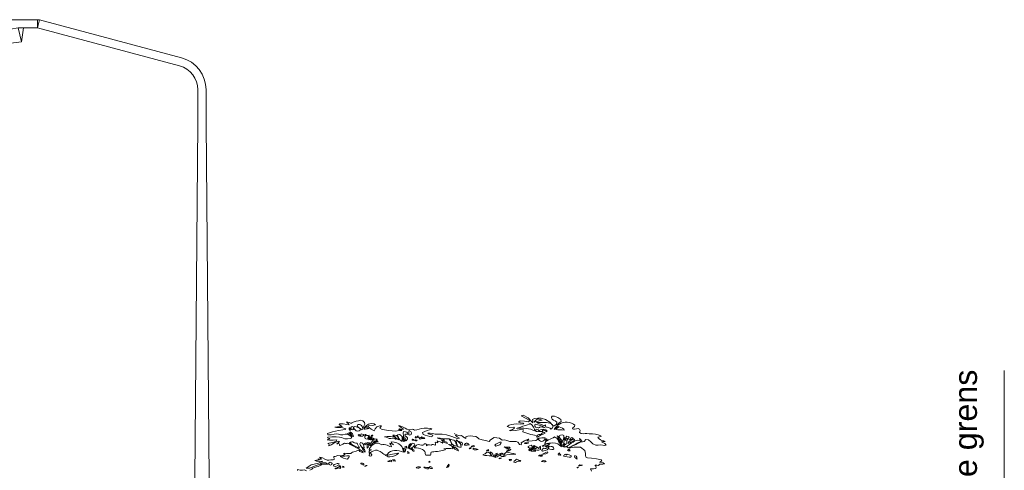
# Model space of a CAD drawing. Header units: metres. Extents: x 92403 to 95147, y 464428 to 465602.
# Tile 329 of 568: x 92433.84 to 92440.24, y 465255.37 to 465258.3. Entities that reach past the tile are written whole.
import ezdxf

# ---------------------------------------------------------------- set-up
doc = ezdxf.new("R2010")
doc.units = ezdxf.units.M
doc.linetypes.add('XX-PROJECTGRENS', pattern=[18, 12, -3, 0, -3])
doc.layers.get('0').update_dxf_attribs({"linetype": 'CONTINUOUS'})
doc.layers.add('X-XX-AL-AANKLEDING-S', color=250, linetype='CONTINUOUS', lineweight=9)
doc.layers.add('X-XX-AL-RMB - profiel', color=7, linetype='CONTINUOUS', lineweight=9)
doc.styles.add('Leiden', font='isocp.shx')

# ---------------------------------------------------------------- blocks, each defined once
blk = doc.blocks.new('Kofferarmatuur 6m')
for p, q in [((0.9851, 6.0674), (0.9991, 6.0153)), ((0.9991, 6.0153), (0.9991, 6.0674)), ((1.1036, 5.9237), (1.0892, 6.0135))]:
    blk.add_line(p, q)
blk.add_lwpolyline([(1.923, 5.9237), (1.96, 6.0489, 0.500932), (1.9462, 6.0674), (1.1036, 6.0674), (0.9851, 6.0674), (0.0609, 5.8197, 0.339454), (-0.0987, 5.6116), (-0.0987, 5.3952), (-0.1436, 0), (0, 0), (-0.0449, 5.3952), (-0.0449, 5.6116, -0.339454), (0.0749, 5.7677), (0.9991, 6.0153), (1.1036, 6.0135), (1.1252, 6.0135), (1.1036, 5.9237, 0.073961), (1.923, 5.9237), (1.923, 6.0098, -0.071902), (1.1252, 6.0137), (1.1252, 6.0137)], format="xyb")
blk = doc.blocks.new('meerstammige boom')
at = {"color": 0, "lineweight": 0, "transparency": 33554559}
for points in [[(-1.959, 7.498), (-1.957, 7.511), (-1.929, 7.501), (-1.905, 7.503), (-1.881, 7.505), (-1.86, 7.492)], [(-1.825, 7.499), (-1.805, 7.517), (-1.791, 7.533), (-1.773, 7.545), (-1.754, 7.554), (-1.736, 7.561), (-1.719, 7.57), (-1.706, 7.582), (-1.702, 7.588), (-1.699, 7.595), (-1.693, 7.6), (-1.669, 7.599), (-1.645, 7.597), (-1.629, 7.599), (-1.641, 7.612), (-1.652, 7.619), (-1.672, 7.619), (-1.69, 7.619), (-1.701, 7.615), (-1.712, 7.6), (-1.768, 7.573), (-1.824, 7.533), (-1.866, 7.536), (-1.81, 7.589), (-1.732, 7.615), (-1.685, 7.647), (-1.719, 7.645), (-1.753, 7.649), (-1.772, 7.659), (-1.753, 7.662), (-1.733, 7.665), (-1.72, 7.669), (-1.727, 7.675), (-1.734, 7.68), (-1.736, 7.684), (-1.721, 7.682), (-1.707, 7.68), (-1.698, 7.682), (-1.707, 7.693), (-1.717, 7.705), (-1.716, 7.713), (-1.687, 7.7), (-1.662, 7.681), (-1.638, 7.665), (-1.617, 7.666), (-1.596, 7.668), (-1.572, 7.67), (-1.559, 7.682), (-1.564, 7.704), (-1.565, 7.725), (-1.549, 7.723), (-1.539, 7.729), (-1.526, 7.74), (-1.494, 7.736), (-1.461, 7.744), (-1.443, 7.759), (-1.451, 7.765), (-1.458, 7.773), (-1.454, 7.779), (-1.428, 7.775), (-1.402, 7.772), (-1.381, 7.772), (-1.372, 7.783), (-1.361, 7.792), (-1.348, 7.798), (-1.324, 7.812), (-1.3, 7.828), (-1.289, 7.823), (-1.281, 7.804), (-1.266, 7.792), (-1.246, 7.781), (-1.252, 7.805), (-1.279, 7.834), (-1.301, 7.853), (-1.326, 7.872), (-1.35, 7.89), (-1.372, 7.907), (-1.387, 7.92), (-1.4, 7.934), (-1.414, 7.943), (-1.428, 7.936), (-1.437, 7.937), (-1.449, 7.943), (-1.467, 7.924), (-1.487, 7.908), (-1.504, 7.905), (-1.504, 7.917), (-1.507, 7.929), (-1.513, 7.935), (-1.521, 7.932), (-1.53, 7.928), (-1.532, 7.93), (-1.517, 7.948), (-1.503, 7.965), (-1.509, 7.974), (-1.554, 7.951), (-1.593, 7.916), (-1.62, 7.896), (-1.618, 7.907), (-1.616, 7.918), (-1.616, 7.926), (-1.623, 7.929), (-1.629, 7.933), (-1.617, 7.939), (-1.577, 7.953), (-1.539, 7.975), (-1.531, 7.992), (-1.572, 7.989), (-1.613, 7.991), (-1.636, 7.996), (-1.624, 8.003), (-1.611, 8.01), (-1.607, 8.017), (-1.621, 8.022), (-1.634, 8.028), (-1.63, 8.036), (-1.585, 8.043), (-1.54, 8.042), (-1.503, 8.036), (-1.483, 8.03), (-1.464, 8.022), (-1.444, 8.011), (-1.416, 8.011), (-1.385, 8.018), (-1.368, 8.029), (-1.38, 8.053), (-1.398, 8.073), (-1.419, 8.088), (-1.442, 8.086), (-1.467, 8.078), (-1.492, 8.077), (-1.515, 8.086), (-1.537, 8.093), (-1.561, 8.087), (-1.594, 8.077), (-1.628, 8.076), (-1.633, 8.097), (-1.578, 8.127), (-1.514, 8.146), (-1.468, 8.157), (-1.439, 8.165), (-1.433, 8.176), (-1.468, 8.188), (-1.502, 8.194), (-1.537, 8.197), (-1.555, 8.201), (-1.524, 8.206), (-1.486, 8.206), (-1.475, 8.212), (-1.491, 8.229), (-1.508, 8.245), (-1.503, 8.257), (-1.462, 8.254), (-1.422, 8.242), (-1.4, 8.24), (-1.41, 8.259), (-1.422, 8.277), (-1.425, 8.287), (-1.412, 8.281), (-1.4, 8.274), (-1.383, 8.266), (-1.371, 8.265), (-1.364, 8.275), (-1.345, 8.288), (-1.322, 8.296), (-1.298, 8.304), (-1.274, 8.313), (-1.251, 8.301), (-1.232, 8.274), (-1.228, 8.249), (-1.237, 8.227), (-1.241, 8.204), (-1.235, 8.192), (-1.222, 8.21), (-1.209, 8.23), (-1.189, 8.248), (-1.158, 8.259), (-1.126, 8.256), (-1.114, 8.24), (-1.149, 8.228), (-1.189, 8.22), (-1.196, 8.209), (-1.16, 8.166), (-1.128, 8.14), (-1.116, 8.174), (-1.098, 8.204), (-1.067, 8.222), (-1.048, 8.221), (-1.057, 8.202), (-1.065, 8.182), (-1.042, 8.165), (-0.969, 8.144), (-0.895, 8.134), (-0.855, 8.146), (-0.857, 8.156), (-0.86, 8.165), (-0.853, 8.171), (-0.832, 8.17), (-0.811, 8.169), (-0.809, 8.176), (-0.834, 8.194), (-0.856, 8.215), (-0.861, 8.229), (-0.828, 8.209), (-0.792, 8.183), (-0.771, 8.169), (-0.754, 8.159), (-0.737, 8.158), (-0.712, 8.167), (-0.699, 8.162), (-0.689, 8.152), (-0.663, 8.156), (-0.639, 8.168), (-0.615, 8.179), (-0.585, 8.185), (-0.549, 8.184), (-0.514, 8.18), (-0.502, 8.166), (-0.552, 8.145), (-0.603, 8.114), (-0.597, 8.083), (-0.572, 8.073), (-0.548, 8.058), (-0.524, 8.047), (-0.509, 8.045), (-0.495, 8.052), (-0.489, 8.069), (-0.512, 8.082), (-0.541, 8.092), (-0.545, 8.103), (-0.52, 8.105), (-0.493, 8.097), (-0.466, 8.088), (-0.429, 8.088), (-0.39, 8.089), (-0.341, 8.078), (-0.283, 8.047), (-0.225, 8.017), (-0.201, 8.021), (-0.225, 8.045), (-0.245, 8.071), (-0.241, 8.083), (-0.213, 8.063), (-0.192, 8.058), (-0.179, 8.063), (-0.161, 8.046), (-0.147, 8.027), (-0.134, 8.019), (-0.133, 8.032), (-0.133, 8.044), (-0.112, 8.055), (-0.084, 8.058), (-0.055, 8.055), (-0.025, 8.048), (-0.007, 8.031), (0.008, 8.012), (0.043, 7.997), (0.082, 7.983), (0.122, 7.97), (0.134, 7.993), (0.175, 8.035), (0.232, 8.023), (0.26, 7.991), (0.287, 7.993), (0.312, 7.983), (0.343, 7.969), (0.378, 7.968), (0.413, 7.967), (0.433, 7.956), (0.439, 7.945), (0.442, 7.934), (0.451, 7.917), (0.466, 7.916), (0.473, 7.929), (0.469, 7.944), (0.503, 7.976), (0.545, 8.006), (0.551, 8.005), (0.54, 7.991), (0.529, 7.978), (0.545, 7.973), (0.587, 7.979), (0.628, 7.985), (0.646, 8.001), (0.64, 8.035), (0.631, 8.064), (0.614, 8.07), (0.593, 8.076), (0.573, 8.083), (0.552, 8.092), (0.53, 8.101), (0.508, 8.112), (0.486, 8.124), (0.485, 8.138), (0.493, 8.156), (0.465, 8.164), (0.408, 8.148), (0.351, 8.139), (0.34, 8.147), (0.372, 8.163), (0.397, 8.187), (0.389, 8.199), (0.344, 8.197), (0.315, 8.21), (0.336, 8.232), (0.362, 8.243), (0.389, 8.252), (0.42, 8.253), (0.461, 8.25), (0.496, 8.257), (0.489, 8.266), (0.461, 8.27), (0.437, 8.283), (0.457, 8.302), (0.503, 8.299), (0.549, 8.286), (0.56, 8.31), (0.516, 8.349), (0.467, 8.384), (0.488, 8.395), (0.545, 8.355), (0.58, 8.294), (0.595, 8.271), (0.593, 8.296), (0.589, 8.327), (0.613, 8.344), (0.649, 8.349), (0.685, 8.346), (0.733, 8.326), (0.779, 8.284), (0.813, 8.23), (0.83, 8.222), (0.85, 8.251), (0.856, 8.283), (0.837, 8.304), (0.819, 8.317), (0.804, 8.331), (0.796, 8.35), (0.798, 8.365), (0.804, 8.381), (0.829, 8.381), (0.867, 8.357), (0.898, 8.325), (0.902, 8.295), (0.881, 8.271), (0.86, 8.245), (0.866, 8.235), (0.885, 8.248), (0.903, 8.265), (0.923, 8.275), (0.945, 8.281), (0.968, 8.282), (0.991, 8.277), (1.014, 8.267), (1.034, 8.252), (1.051, 8.231), (1.048, 8.209), (1.028, 8.19), (1.026, 8.174), (1.034, 8.166), (1.045, 8.166), (1.067, 8.175), (1.086, 8.179), (1.101, 8.168), (1.107, 8.146), (1.103, 8.129), (1.101, 8.114), (1.12, 8.095), (1.139, 8.09), (1.162, 8.1), (1.181, 8.095), (1.207, 8.091), (1.241, 8.094), (1.273, 8.089), (1.304, 8.077), (1.333, 8.06), (1.337, 8.047), (1.319, 8.042), (1.299, 8.038), (1.302, 8.025), (1.315, 8.009), (1.329, 7.994), (1.344, 7.985), (1.364, 7.978), (1.379, 7.969), (1.371, 7.966), (1.354, 7.965), (1.339, 7.96), (1.352, 7.953), (1.376, 7.933), (1.39, 7.906), (1.373, 7.904), (1.332, 7.916), (1.302, 7.908), (1.276, 7.906), (1.246, 7.931), (1.223, 7.964), (1.198, 7.995), (1.17, 7.998), (1.152, 7.97), (1.133, 7.962), (1.113, 7.957), (1.091, 7.939), (1.064, 7.92), (1.019, 7.89), (0.984, 7.86), (1.039, 7.873), (1.112, 7.876), (1.157, 7.822), (1.165, 7.775), (1.167, 7.759), (1.167, 7.742), (1.168, 7.72), (1.173, 7.709), (1.188, 7.704), (1.231, 7.698), (1.284, 7.686), (1.334, 7.667), (1.343, 7.651), (1.331, 7.641), (1.318, 7.632), (1.332, 7.629), (1.356, 7.623), (1.372, 7.604), (1.353, 7.597), (1.322, 7.599), (1.314, 7.586), (1.307, 7.578), (1.289, 7.581), (1.271, 7.585), (1.271, 7.578), (1.278, 7.565), (1.282, 7.551), (1.278, 7.531), (1.252, 7.523), (1.221, 7.523), (1.23, 7.487)]]:
    blk.add_lwpolyline(points, dxfattribs=at)
for points, knots in [([(0.648, 8.336), (0.634, 8.318), (0.616, 8.307), (0.608, 8.284), (0.635, 8.299), (0.666, 8.303), (0.695, 8.316), (0.683, 8.316), (0.662, 8.332), (0.648, 8.336)], [0, 0, 0, 0, 1, 1, 1, 2, 2, 2, 3, 3, 3, 3]), ([(-1.305, 8.243), (-1.329, 8.214), (-1.281, 8.183), (-1.258, 8.157), (-1.245, 8.163), (-1.253, 8.197), (-1.257, 8.21), (-1.266, 8.239), (-1.276, 8.243), (-1.305, 8.243)], [0, 0, 0, 0, 1, 1, 1, 2, 2, 2, 3, 3, 3, 3]), ([(0.567, 8.258), (0.552, 8.246), (0.417, 8.182), (0.417, 8.18), (0.488, 8.188), (0.558, 8.184), (0.617, 8.139), (0.617, 8.178), (0.593, 8.229), (0.567, 8.258)], [0, 0, 0, 0, 1, 1, 1, 2, 2, 2, 3, 3, 3, 3]), ([(0.62, 8.252), (0.611, 8.222), (0.608, 8.202), (0.643, 8.196), (0.658, 8.185), (0.667, 8.187), (0.671, 8.201), (0.683, 8.214), (0.713, 8.195), (0.727, 8.191), (0.701, 8.224), (0.656, 8.237), (0.62, 8.252)], [0, 0, 0, 0, 1, 1, 1, 2, 2, 2, 3, 3, 3, 4, 4, 4, 4]), ([(0.634, 8.275), (0.662, 8.254), (0.694, 8.239), (0.724, 8.22), (0.724, 8.228), (0.726, 8.233), (0.732, 8.238), (0.723, 8.175), (0.773, 8.219), (0.79, 8.168), (0.825, 8.197), (0.822, 8.244), (0.778, 8.264), (0.735, 8.285), (0.68, 8.277), (0.634, 8.275)], [0, 0, 0, 0, 1, 1, 1, 2, 2, 2, 3, 3, 3, 4, 4, 4, 5, 5, 5, 5]), ([(-1.386, 8.188), (-1.391, 8.188), (-1.395, 8.188), (-1.4, 8.188), (-1.4, 8.18), (-1.398, 8.148), (-1.386, 8.148), (-1.386, 8.161), (-1.386, 8.175), (-1.386, 8.188)], [0, 0, 0, 0, 1, 1, 1, 2, 2, 2, 3, 3, 3, 3]), ([(-1.389, 8.125), (-1.391, 8.109), (-1.371, 8.047), (-1.351, 8.047), (-1.351, 8.07), (-1.366, 8.113), (-1.389, 8.125)], [0, 0, 0, 0, 1, 1, 1, 2, 2, 2, 2]), ([(-1.366, 8.209), (-1.386, 8.203), (-1.377, 8.181), (-1.377, 8.162), (-1.355, 8.155), (-1.347, 8.162), (-1.354, 8.184), (-1.347, 8.201), (-1.351, 8.209), (-1.366, 8.209)], [0, 0, 0, 0, 1, 1, 1, 2, 2, 2, 3, 3, 3, 3]), ([(-1.337, 8.209), (-1.355, 8.204), (-1.348, 8.194), (-1.348, 8.177), (-1.327, 8.151), (-1.319, 8.119), (-1.289, 8.142), (-1.253, 8.17), (-1.303, 8.204), (-1.337, 8.209)], [0, 0, 0, 0, 1, 1, 1, 2, 2, 2, 3, 3, 3, 3]), ([(-1.215, 8.209), (-1.223, 8.195), (-1.23, 8.182), (-1.238, 8.168), (-1.221, 8.171), (-1.203, 8.174), (-1.186, 8.177), (-1.197, 8.187), (-1.206, 8.197), (-1.215, 8.209)], [0, 0, 0, 0, 1, 1, 1, 2, 2, 2, 3, 3, 3, 3]), ([(-0.848, 8.159), (-0.849, 8.156), (-0.85, 8.152), (-0.85, 8.148), (-0.843, 8.148), (-0.835, 8.147), (-0.827, 8.145), (-0.83, 8.154), (-0.837, 8.159), (-0.848, 8.159)], [0, 0, 0, 0, 1, 1, 1, 2, 2, 2, 3, 3, 3, 3]), ([(-0.807, 8.13), (-0.816, 8.108), (-0.813, 8), (-0.787, 8.02), (-0.792, 8.005), (-0.792, 7.993), (-0.781, 7.98), (-0.77, 8.002), (-0.748, 8.022), (-0.777, 8.043), (-0.805, 8.063), (-0.797, 8.096), (-0.761, 8.087), (-0.761, 8.122), (-0.777, 8.124), (-0.807, 8.13)], [0, 0, 0, 0, 1, 1, 1, 2, 2, 2, 3, 3, 3, 4, 4, 4, 5, 5, 5, 5]), ([(-0.746, 8.142), (-0.751, 8.132), (-0.759, 8.067), (-0.741, 8.07), (-0.714, 8.075), (-0.715, 8.142), (-0.746, 8.142)], [0, 0, 0, 0, 1, 1, 1, 2, 2, 2, 2]), ([(0.628, 8.13), (0.644, 8.131), (0.667, 8.141), (0.654, 8.159), (0.615, 8.179), (0.625, 8.164), (0.628, 8.13)], [0, 0, 0, 0, 1, 1, 1, 2, 2, 2, 2]), ([(0.706, 8.122), (0.695, 8.111), (0.693, 8.093), (0.68, 8.084), (0.644, 8.079), (0.638, 8.082), (0.648, 8.044), (0.673, 8.069), (0.696, 8.084), (0.727, 8.102), (0.72, 8.108), (0.713, 8.115), (0.706, 8.122)], [0, 0, 0, 0, 1, 1, 1, 2, 2, 2, 3, 3, 3, 4, 4, 4, 4]), ([(0.701, 8.128), (0.7, 8.136), (0.699, 8.145), (0.698, 8.154), (0.725, 8.156), (0.728, 8.138), (0.747, 8.125), (0.75, 8.186), (0.672, 8.174), (0.654, 8.13), (0.67, 8.129), (0.685, 8.129), (0.701, 8.128)], [0, 0, 0, 0, 1, 1, 1, 2, 2, 2, 3, 3, 3, 4, 4, 4, 4]), ([(0.857, 8.22), (0.846, 8.202), (0.836, 8.184), (0.825, 8.165), (0.841, 8.182), (0.858, 8.198), (0.874, 8.214), (0.868, 8.216), (0.863, 8.218), (0.857, 8.22)], [0, 0, 0, 0, 1, 1, 1, 2, 2, 2, 3, 3, 3, 3]), ([(0.88, 8.206), (0.872, 8.197), (0.842, 8.173), (0.842, 8.162), (0.873, 8.159), (0.904, 8.157), (0.935, 8.154), (0.943, 8.177), (0.896, 8.195), (0.88, 8.206)], [0, 0, 0, 0, 1, 1, 1, 2, 2, 2, 3, 3, 3, 3]), ([(-1.397, 8.107), (-1.404, 8.104), (-1.411, 8.1), (-1.418, 8.096), (-1.401, 8.077), (-1.386, 8.06), (-1.366, 8.047), (-1.376, 8.067), (-1.387, 8.087), (-1.397, 8.107)], [0, 0, 0, 0, 1, 1, 1, 2, 2, 2, 3, 3, 3, 3]), ([(-1.267, 8.09), (-1.27, 8.082), (-1.273, 8.075), (-1.276, 8.067), (-1.31, 8.102), (-1.307, 8.054), (-1.281, 8.053), (-1.241, 8.05), (-1.219, 8.079), (-1.267, 8.09)], [0, 0, 0, 0, 1, 1, 1, 2, 2, 2, 3, 3, 3, 3]), ([(-1.183, 8.07), (-1.203, 8.067), (-1.212, 8.062), (-1.23, 8.052), (-1.23, 8.016), (-1.231, 8.015), (-1.198, 8.003), (-1.198, 8.027), (-1.186, 8.046), (-1.183, 8.07)], [0, 0, 0, 0, 1, 1, 1, 2, 2, 2, 3, 3, 3, 3]), ([(-1.227, 8.081), (-1.228, 8.075), (-1.229, 8.068), (-1.23, 8.061), (-1.22, 8.061), (-1.214, 8.074), (-1.212, 8.081), (-1.217, 8.081), (-1.222, 8.081), (-1.227, 8.081)], [0, 0, 0, 0, 1, 1, 1, 2, 2, 2, 3, 3, 3, 3]), ([(-1.172, 8.047), (-1.183, 8.033), (-1.197, 8.015), (-1.183, 7.997), (-1.182, 8.002), (-1.165, 8.047), (-1.172, 8.047)], [0, 0, 0, 0, 1, 1, 1, 2, 2, 2, 2]), ([(-1.163, 8.038), (-1.185, 7.995), (-1.165, 7.964), (-1.16, 8.029), (-1.159, 8.018), (-1.158, 8.006), (-1.157, 7.994), (-1.157, 8.005), (-1.142, 8.038), (-1.163, 8.038)], [0, 0, 0, 0, 1, 1, 1, 2, 2, 2, 3, 3, 3, 3]), ([(-1.16, 8.067), (-1.16, 8.04), (-1.143, 8.049), (-1.143, 8.07), (-1.149, 8.069), (-1.154, 8.068), (-1.16, 8.067)], [0, 0, 0, 0, 1, 1, 1, 2, 2, 2, 2]), ([(-1.146, 8.026), (-1.148, 8.015), (-1.149, 8.003), (-1.151, 7.992), (-1.132, 8.007), (-1.114, 8.014), (-1.146, 8.026)], [0, 0, 0, 0, 1, 1, 1, 2, 2, 2, 2]), ([(-0.905, 8.073), (-0.912, 8.072), (-0.919, 8.071), (-0.926, 8.07), (-0.916, 8.051), (-0.895, 8.052), (-0.891, 8.026), (-0.919, 8.053), (-0.982, 8.058), (-1.015, 8.041), (-0.99, 8.039), (-0.97, 8.01), (-0.945, 8.016), (-0.935, 8.019), (-0.927, 8.022), (-0.917, 8.02), (-0.898, 8.016), (-0.885, 7.988), (-0.885, 8.018), (-0.88, 8.004), (-0.873, 8.001), (-0.859, 7.997), (-0.869, 8.027), (-0.872, 8.073), (-0.905, 8.073)], [0, 0, 0, 0, 1, 1, 1, 2, 2, 2, 3, 3, 3, 4, 4, 4, 5, 5, 5, 6, 6, 6, 7, 7, 7, 8, 8, 8, 8]), ([(-0.891, 8.026), (-0.89, 8.023), (-0.889, 8.02), (-0.888, 8.018), (-0.893, 8.017), (-0.894, 8.02), (-0.891, 8.026)], [0, 0, 0, 0, 1, 1, 1, 2, 2, 2, 2]), ([(-0.853, 8.081), (-0.89, 8.072), (-0.874, 8.061), (-0.863, 8.031), (-0.854, 8.008), (-0.845, 7.983), (-0.824, 7.969), (-0.824, 7.996), (-0.816, 8.081), (-0.853, 8.081)], [0, 0, 0, 0, 1, 1, 1, 2, 2, 2, 3, 3, 3, 3]), ([(-0.819, 8.049), (-0.817, 8.027), (-0.815, 8.005), (-0.813, 7.983), (-0.8, 8.012), (-0.806, 8.02), (-0.819, 8.049)], [0, 0, 0, 0, 1, 1, 1, 2, 2, 2, 2]), ([(-0.584, 7.928), (-0.585, 7.898), (-0.61, 7.904), (-0.63, 7.915), (-0.66, 7.933), (-0.683, 7.892), (-0.694, 7.867), (-0.662, 7.866), (-0.626, 7.859), (-0.601, 7.837), (-0.588, 7.825), (-0.579, 7.809), (-0.575, 7.792), (-0.567, 7.766), (-0.582, 7.743), (-0.551, 7.743), (-0.511, 7.743), (-0.512, 7.74), (-0.512, 7.779), (-0.512, 7.809), (-0.486, 7.798), (-0.46, 7.803), (-0.435, 7.807), (-0.411, 7.813), (-0.388, 7.822), (-0.365, 7.83), (-0.335, 7.835), (-0.37, 7.85), (-0.339, 7.85), (-0.301, 7.86), (-0.272, 7.85), (-0.278, 7.893), (-0.283, 7.896), (-0.321, 7.919), (-0.308, 7.916), (-0.296, 7.913), (-0.283, 7.911), (-0.288, 7.945), (-0.298, 7.979), (-0.315, 8.009), (-0.359, 8.015), (-0.402, 8.02), (-0.445, 8.026), (-0.436, 8.012), (-0.359, 8), (-0.359, 7.989), (-0.371, 7.988), (-0.384, 7.987), (-0.396, 7.986), (-0.396, 7.977), (-0.33, 7.965), (-0.33, 7.937), (-0.355, 7.94), (-0.412, 7.984), (-0.382, 7.942), (-0.402, 7.957), (-0.423, 7.968), (-0.445, 7.977), (-0.442, 7.967), (-0.44, 7.958), (-0.437, 7.948), (-0.484, 7.98), (-0.453, 7.936), (-0.463, 7.908), (-0.483, 7.914), (-0.495, 7.926), (-0.509, 7.908), (-0.538, 7.918), (-0.539, 7.921), (-0.561, 7.899), (-0.561, 7.926), (-0.552, 7.928), (-0.584, 7.928)], [0, 0, 0, 0, 1, 1, 1, 2, 2, 2, 3, 3, 3, 4, 4, 4, 5, 5, 5, 6, 6, 6, 7, 7, 7, 8, 8, 8, 9, 9, 9, 10, 10, 10, 11, 11, 11, 12, 12, 12, 13, 13, 13, 14, 14, 14, 15, 15, 15, 16, 16, 16, 17, 17, 17, 18, 18, 18, 19, 19, 19, 20, 20, 20, 21, 21, 21, 22, 22, 22, 23, 23, 23, 24, 24, 24, 24]), ([(-0.674, 8.052), (-0.68, 8.038), (-0.691, 8.026), (-0.668, 8.026), (-0.67, 8.035), (-0.672, 8.044), (-0.674, 8.052)], [0, 0, 0, 0, 1, 1, 1, 2, 2, 2, 2]), ([(-0.651, 8.058), (-0.664, 8.041), (-0.663, 8.044), (-0.645, 8.029), (-0.647, 8.039), (-0.649, 8.049), (-0.651, 8.058)], [0, 0, 0, 0, 1, 1, 1, 2, 2, 2, 2]), ([(-0.631, 8.038), (-0.638, 8.025), (-0.639, 7.997), (-0.616, 8.009), (-0.614, 8.021), (-0.618, 8.031), (-0.631, 8.038)], [0, 0, 0, 0, 1, 1, 1, 2, 2, 2, 2]), ([(-0.616, 8.041), (-0.605, 8.011), (-0.604, 8.017), (-0.576, 8.015), (-0.589, 8.031), (-0.597, 8.033), (-0.616, 8.041)], [0, 0, 0, 0, 1, 1, 1, 2, 2, 2, 2]), ([(-0.254, 8.096), (-0.253, 8.094), (-0.252, 8.092), (-0.251, 8.09), (-0.252, 8.092), (-0.253, 8.094), (-0.254, 8.096)], [0, 0, 0, 0, 1, 1, 1, 2, 2, 2, 2]), ([(0.727, 8.026), (0.703, 8.025), (0.678, 8.024), (0.654, 8.023), (0.654, 7.948), (0.723, 7.956), (0.727, 8.026)], [0, 0, 0, 0, 1, 1, 1, 2, 2, 2, 2]), ([(0.828, 8.041), (0.809, 8.024), (0.787, 8.01), (0.766, 7.995), (0.733, 7.973), (0.729, 7.969), (0.724, 7.928), (0.752, 7.934), (0.78, 7.943), (0.81, 7.944), (0.86, 7.946), (0.875, 7.921), (0.903, 7.884), (0.89, 7.924), (0.876, 7.964), (0.863, 8.003), (0.882, 8.003), (0.898, 7.879), (0.912, 7.879), (0.915, 7.937), (0.877, 7.975), (0.866, 8.029), (0.855, 8.026), (0.853, 8.017), (0.86, 8.003), (0.86, 8.018), (0.84, 8.035), (0.828, 8.041)], [0, 0, 0, 0, 1, 1, 1, 2, 2, 2, 3, 3, 3, 4, 4, 4, 5, 5, 5, 6, 6, 6, 7, 7, 7, 8, 8, 8, 9, 9, 9, 9]), ([(0.744, 8.012), (0.736, 8.004), (0.731, 7.994), (0.73, 7.983), (0.745, 7.994), (0.758, 7.994), (0.744, 8.012)], [0, 0, 0, 0, 1, 1, 1, 2, 2, 2, 2]), ([(0.86, 8.058), (0.865, 8.016), (0.892, 7.984), (0.912, 7.948), (0.924, 7.961), (0.878, 8.058), (0.86, 8.058)], [0, 0, 0, 0, 1, 1, 1, 2, 2, 2, 2]), ([(0.915, 8.078), (0.879, 8.067), (0.873, 8.07), (0.886, 8.032), (0.894, 8.01), (0.903, 7.985), (0.92, 7.969), (0.924, 7.985), (0.945, 8.078), (0.915, 8.078)], [0, 0, 0, 0, 1, 1, 1, 2, 2, 2, 3, 3, 3, 3]), ([(0.941, 8.032), (0.939, 8.019), (0.937, 8.005), (0.935, 7.992), (0.945, 7.997), (0.969, 8.032), (0.941, 8.032)], [0, 0, 0, 0, 1, 1, 1, 2, 2, 2, 2]), ([(1.1, 8.015), (1.102, 8.003), (1.104, 7.992), (1.106, 7.98), (1.067, 7.994), (1.063, 7.989), (1.032, 7.959), (1.005, 7.932), (0.977, 7.906), (0.949, 7.879), (0.965, 7.88), (0.97, 7.884), (0.975, 7.867), (1.013, 7.887), (1.044, 7.914), (1.076, 7.94), (1.093, 7.953), (1.109, 7.966), (1.126, 7.977), (1.121, 7.992), (1.109, 8.003), (1.1, 8.015)], [0, 0, 0, 0, 1, 1, 1, 2, 2, 2, 3, 3, 3, 4, 4, 4, 5, 5, 5, 6, 6, 6, 7, 7, 7, 7]), ([(0.964, 8.055), (0.95, 8.037), (0.954, 8.033), (0.961, 8.012), (0.99, 8.026), (1.009, 8.053), (0.964, 8.055)], [0, 0, 0, 0, 1, 1, 1, 2, 2, 2, 2]), ([(0.978, 8.015), (0.976, 8.012), (0.956, 7.994), (0.975, 7.994), (0.98, 8.001), (0.98, 8.007), (0.978, 8.015)], [0, 0, 0, 0, 1, 1, 1, 2, 2, 2, 2]), ([(1.036, 8.012), (1.009, 7.989), (0.983, 7.973), (0.973, 7.937), (0.992, 7.937), (1.003, 7.952), (1.017, 7.964), (1.042, 7.984), (1.058, 7.982), (1.036, 8.012)], [0, 0, 0, 0, 1, 1, 1, 2, 2, 2, 3, 3, 3, 3]), ([(1.01, 8.035), (1.004, 8.02), (0.999, 8.006), (0.993, 7.992), (1.006, 7.999), (1.02, 8.007), (1.033, 8.015), (1.027, 8.022), (1.021, 8.035), (1.01, 8.035)], [0, 0, 0, 0, 1, 1, 1, 2, 2, 2, 3, 3, 3, 3]), ([(-1.36, 7.963), (-1.371, 7.96), (-1.383, 7.957), (-1.395, 7.954), (-1.371, 7.914), (-1.328, 7.884), (-1.287, 7.864), (-1.296, 7.89), (-1.305, 7.916), (-1.313, 7.942), (-1.336, 7.934), (-1.343, 7.949), (-1.36, 7.963)], [0, 0, 0, 0, 1, 1, 1, 2, 2, 2, 3, 3, 3, 4, 4, 4, 4]), ([(-1.276, 7.954), (-1.293, 7.931), (-1.271, 7.864), (-1.235, 7.864), (-1.24, 7.909), (-1.233, 7.934), (-1.276, 7.954)], [0, 0, 0, 0, 1, 1, 1, 2, 2, 2, 2]), ([(-1.212, 7.945), (-1.236, 7.937), (-1.234, 7.94), (-1.227, 7.916), (-1.211, 7.929), (-1.208, 7.927), (-1.212, 7.945)], [0, 0, 0, 0, 1, 1, 1, 2, 2, 2, 2]), ([(-1.203, 7.925), (-1.203, 7.904), (-1.203, 7.883), (-1.203, 7.861), (-1.182, 7.88), (-1.176, 7.91), (-1.203, 7.925)], [0, 0, 0, 0, 1, 1, 1, 2, 2, 2, 2]), ([(-1.201, 7.954), (-1.197, 7.935), (-1.193, 7.931), (-1.18, 7.916), (-1.18, 7.949), (-1.169, 7.943), (-1.201, 7.954)], [0, 0, 0, 0, 1, 1, 1, 2, 2, 2, 2]), ([(-1.18, 7.832), (-1.173, 7.831), (-1.165, 7.831), (-1.157, 7.83), (-1.188, 7.814), (-1.183, 7.814), (-1.18, 7.78), (-1.164, 7.793), (-1.147, 7.805), (-1.13, 7.817), (-1.105, 7.836), (-1.086, 7.822), (-1.063, 7.804), (-1.048, 7.792), (-1.034, 7.778), (-1.022, 7.764), (-1.001, 7.741), (-0.997, 7.726), (-0.983, 7.761), (-0.95, 7.84), (-0.87, 7.828), (-0.807, 7.795), (-0.816, 7.88), (-0.842, 7.962), (-0.943, 7.96), (-0.943, 7.941), (-0.929, 7.931), (-0.917, 7.916), (-0.93, 7.926), (-0.94, 7.936), (-0.958, 7.94), (-0.958, 7.914), (-0.937, 7.913), (-0.94, 7.882), (-0.964, 7.888), (-0.979, 7.904), (-1, 7.916), (-1.027, 7.931), (-1.039, 7.902), (-1.058, 7.924), (-1.113, 7.987), (-1.176, 7.879), (-1.18, 7.832)], [0, 0, 0, 0, 1, 1, 1, 2, 2, 2, 3, 3, 3, 4, 4, 4, 5, 5, 5, 6, 6, 6, 7, 7, 7, 8, 8, 8, 9, 9, 9, 10, 10, 10, 11, 11, 11, 12, 12, 12, 13, 13, 13, 14, 14, 14, 14]), ([(-1.122, 8.009), (-1.15, 7.973), (-1.166, 7.944), (-1.175, 7.899), (-1.145, 7.899), (-1.135, 7.977), (-1.12, 7.977), (-1.122, 7.967), (-1.125, 7.958), (-1.128, 7.948), (-1.11, 7.962), (-1.103, 7.985), (-1.093, 8.006), (-1.105, 8.006), (-1.111, 8.008), (-1.122, 8.009)], [0, 0, 0, 0, 1, 1, 1, 2, 2, 2, 3, 3, 3, 4, 4, 4, 5, 5, 5, 5]), ([(-1.099, 7.983), (-1.104, 7.973), (-1.109, 7.964), (-1.114, 7.954), (-1.104, 7.958), (-1.094, 7.962), (-1.085, 7.966), (-1.09, 7.971), (-1.094, 7.977), (-1.099, 7.983)], [0, 0, 0, 0, 1, 1, 1, 2, 2, 2, 3, 3, 3, 3]), ([(-0.798, 7.997), (-0.802, 7.988), (-0.806, 7.978), (-0.81, 7.969), (-0.789, 7.969), (-0.787, 7.997), (-0.798, 7.997)], [0, 0, 0, 0, 1, 1, 1, 2, 2, 2, 2]), ([(-0.714, 7.94), (-0.72, 7.925), (-0.771, 7.814), (-0.725, 7.857), (-0.699, 7.882), (-0.659, 7.94), (-0.714, 7.94)], [0, 0, 0, 0, 1, 1, 1, 2, 2, 2, 2]), ([(-0.729, 7.937), (-0.748, 7.912), (-0.76, 7.89), (-0.761, 7.859), (-0.759, 7.859), (-0.757, 7.859), (-0.755, 7.859), (-0.746, 7.884), (-0.738, 7.911), (-0.729, 7.937)], [0, 0, 0, 0, 1, 1, 1, 2, 2, 2, 3, 3, 3, 3]), ([(-0.68, 7.994), (-0.683, 7.991), (-0.685, 7.987), (-0.688, 7.983), (-0.673, 7.975), (-0.663, 7.977), (-0.659, 7.989), (-0.666, 7.991), (-0.673, 7.993), (-0.68, 7.994)], [0, 0, 0, 0, 1, 1, 1, 2, 2, 2, 3, 3, 3, 3]), ([(-0.228, 7.89), (-0.233, 7.913), (-0.238, 7.937), (-0.243, 7.96), (-0.251, 7.995), (-0.273, 7.984), (-0.301, 8.003), (-0.293, 7.96), (-0.286, 7.891), (-0.228, 7.89)], [0, 0, 0, 0, 1, 1, 1, 2, 2, 2, 3, 3, 3, 3]), ([(-0.234, 7.992), (-0.239, 7.965), (-0.234, 7.937), (-0.228, 7.912), (-0.218, 7.876), (-0.218, 7.876), (-0.182, 7.876), (-0.182, 7.911), (-0.208, 7.968), (-0.234, 7.992)], [0, 0, 0, 0, 1, 1, 1, 2, 2, 2, 3, 3, 3, 3]), ([(-0.208, 7.966), (-0.203, 7.957), (-0.182, 7.908), (-0.173, 7.908), (-0.168, 7.95), (-0.165, 7.955), (-0.208, 7.966)], [0, 0, 0, 0, 1, 1, 1, 2, 2, 2, 2]), ([(-0.13, 7.942), (-0.137, 7.933), (-0.153, 7.919), (-0.147, 7.908), (-0.129, 7.91), (-0.111, 7.911), (-0.092, 7.913), (-0.108, 7.923), (-0.123, 7.922), (-0.104, 7.937), (-0.112, 7.94), (-0.121, 7.942), (-0.13, 7.942)], [0, 0, 0, 0, 1, 1, 1, 2, 2, 2, 3, 3, 3, 4, 4, 4, 4]), ([(0.235, 7.957), (0.212, 7.936), (0.158, 7.914), (0.194, 7.89), (0.224, 7.902), (0.254, 7.92), (0.249, 7.957), (0.244, 7.957), (0.239, 7.957), (0.235, 7.957)], [0, 0, 0, 0, 1, 1, 1, 2, 2, 2, 3, 3, 3, 3]), ([(0.512, 7.948), (0.51, 7.943), (0.507, 7.939), (0.504, 7.934), (0.509, 7.935), (0.55, 7.939), (0.55, 7.945), (0.538, 7.946), (0.525, 7.947), (0.512, 7.948)], [0, 0, 0, 0, 1, 1, 1, 2, 2, 2, 3, 3, 3, 3]), ([(0.576, 7.908), (0.549, 7.889), (0.527, 7.885), (0.559, 7.859), (0.568, 7.87), (0.562, 7.867), (0.582, 7.847), (0.582, 7.866), (0.596, 7.892), (0.576, 7.908)], [0, 0, 0, 0, 1, 1, 1, 2, 2, 2, 3, 3, 3, 3]), ([(0.608, 7.905), (0.599, 7.89), (0.593, 7.875), (0.588, 7.859), (0.595, 7.864), (0.63, 7.905), (0.608, 7.905)], [0, 0, 0, 0, 1, 1, 1, 2, 2, 2, 2]), ([(0.747, 7.931), (0.728, 7.919), (0.71, 7.907), (0.695, 7.89), (0.726, 7.888), (0.825, 7.931), (0.747, 7.931)], [0, 0, 0, 0, 1, 1, 1, 2, 2, 2, 2]), ([(0.958, 7.997), (0.924, 7.97), (0.919, 7.951), (0.944, 7.913), (0.963, 7.923), (0.968, 7.981), (0.958, 7.997)], [0, 0, 0, 0, 1, 1, 1, 2, 2, 2, 2]), ([(0.923, 7.928), (0.923, 7.916), (0.919, 7.873), (0.941, 7.873), (0.943, 7.901), (0.941, 7.906), (0.923, 7.928)], [0, 0, 0, 0, 1, 1, 1, 2, 2, 2, 2]), ([(-1.261, 7.87), (-1.253, 7.844), (-1.246, 7.813), (-1.224, 7.795), (-1.229, 7.831), (-1.231, 7.848), (-1.261, 7.87)], [0, 0, 0, 0, 1, 1, 1, 2, 2, 2, 2]), ([(-0.81, 7.859), (-0.806, 7.837), (-0.802, 7.816), (-0.798, 7.795), (-0.781, 7.801), (-0.798, 7.811), (-0.788, 7.824), (-0.776, 7.84), (-0.797, 7.847), (-0.81, 7.859)], [0, 0, 0, 0, 1, 1, 1, 2, 2, 2, 3, 3, 3, 3]), ([(-0.778, 7.89), (-0.802, 7.877), (-0.801, 7.868), (-0.775, 7.861), (-0.776, 7.871), (-0.777, 7.881), (-0.778, 7.89)], [0, 0, 0, 0, 1, 1, 1, 2, 2, 2, 2]), ([(-0.764, 7.803), (-0.763, 7.793), (-0.762, 7.782), (-0.761, 7.772), (-0.741, 7.786), (-0.744, 7.783), (-0.764, 7.803)], [0, 0, 0, 0, 1, 1, 1, 2, 2, 2, 2]), ([(-0.714, 7.859), (-0.728, 7.843), (-0.737, 7.84), (-0.72, 7.83), (-0.719, 7.835), (-0.706, 7.853), (-0.714, 7.859)], [0, 0, 0, 0, 1, 1, 1, 2, 2, 2, 2]), ([(-0.709, 7.838), (-0.716, 7.819), (-0.711, 7.811), (-0.694, 7.812), (-0.694, 7.825), (-0.693, 7.838), (-0.709, 7.838)], [0, 0, 0, 0, 1, 1, 1, 2, 2, 2, 2]), ([(-0.272, 7.893), (-0.263, 7.844), (-0.251, 7.836), (-0.211, 7.818), (-0.23, 7.851), (-0.238, 7.873), (-0.272, 7.893)], [0, 0, 0, 0, 1, 1, 1, 2, 2, 2, 2]), ([(-0.086, 7.87), (-0.089, 7.863), (-0.092, 7.856), (-0.095, 7.85), (-0.086, 7.851), (-0.079, 7.856), (-0.075, 7.864), (-0.079, 7.866), (-0.083, 7.868), (-0.086, 7.87)], [0, 0, 0, 0, 1, 1, 1, 2, 2, 2, 3, 3, 3, 3]), ([(-0.046, 7.859), (-0.078, 7.835), (-0.019, 7.818), (0.003, 7.838), (-0.013, 7.845), (-0.03, 7.852), (-0.046, 7.859)], [0, 0, 0, 0, 1, 1, 1, 2, 2, 2, 2]), ([(-0.052, 7.902), (-0.06, 7.897), (-0.075, 7.89), (-0.075, 7.879), (-0.061, 7.883), (-0.048, 7.888), (-0.035, 7.893), (-0.04, 7.896), (-0.046, 7.899), (-0.052, 7.902)], [0, 0, 0, 0, 1, 1, 1, 2, 2, 2, 3, 3, 3, 3]), ([(0.116, 7.815), (0.115, 7.823), (0.114, 7.831), (0.113, 7.838), (0.105, 7.834), (0.093, 7.825), (0.093, 7.815), (0.101, 7.815), (0.108, 7.815), (0.116, 7.815)], [0, 0, 0, 0, 1, 1, 1, 2, 2, 2, 3, 3, 3, 3]), ([(0.133, 7.798), (0.135, 7.78), (0.146, 7.719), (0.171, 7.719), (0.168, 7.742), (0.155, 7.786), (0.133, 7.798)], [0, 0, 0, 0, 1, 1, 1, 2, 2, 2, 2]), ([(0.284, 7.879), (0.303, 7.864), (0.305, 7.849), (0.319, 7.876), (0.307, 7.877), (0.295, 7.878), (0.284, 7.879)], [0, 0, 0, 0, 1, 1, 1, 2, 2, 2, 2]), ([(0.348, 7.838), (0.329, 7.827), (0.31, 7.824), (0.31, 7.801), (0.325, 7.811), (0.341, 7.822), (0.356, 7.832), (0.356, 7.838), (0.353, 7.84), (0.348, 7.838)], [0, 0, 0, 0, 1, 1, 1, 2, 2, 2, 3, 3, 3, 3]), ([(0.327, 7.876), (0.322, 7.865), (0.318, 7.855), (0.313, 7.844), (0.322, 7.844), (0.342, 7.857), (0.35, 7.861), (0.346, 7.872), (0.339, 7.877), (0.327, 7.876)], [0, 0, 0, 0, 1, 1, 1, 2, 2, 2, 3, 3, 3, 3]), ([(0.559, 7.841), (0.548, 7.835), (0.547, 7.828), (0.556, 7.818), (0.563, 7.825), (0.569, 7.831), (0.576, 7.838), (0.572, 7.844), (0.566, 7.844), (0.559, 7.841)], [0, 0, 0, 0, 1, 1, 1, 2, 2, 2, 3, 3, 3, 3]), ([(0.585, 7.838), (0.581, 7.829), (0.577, 7.819), (0.573, 7.809), (0.584, 7.809), (0.605, 7.819), (0.605, 7.832), (0.598, 7.834), (0.592, 7.836), (0.585, 7.838)], [0, 0, 0, 0, 1, 1, 1, 2, 2, 2, 3, 3, 3, 3]), ([(0.608, 7.827), (0.594, 7.822), (0.59, 7.815), (0.596, 7.806), (0.607, 7.808), (0.618, 7.81), (0.628, 7.812), (0.625, 7.821), (0.618, 7.826), (0.608, 7.827)], [0, 0, 0, 0, 1, 1, 1, 2, 2, 2, 3, 3, 3, 3]), ([(0.625, 7.89), (0.614, 7.876), (0.602, 7.861), (0.591, 7.847), (0.611, 7.847), (0.673, 7.881), (0.625, 7.89)], [0, 0, 0, 0, 1, 1, 1, 2, 2, 2, 2]), ([(0.672, 7.89), (0.668, 7.876), (0.664, 7.861), (0.66, 7.847), (0.655, 7.872), (0.644, 7.874), (0.627, 7.854), (0.611, 7.853), (0.604, 7.848), (0.605, 7.838), (0.637, 7.827), (0.648, 7.817), (0.677, 7.835), (0.677, 7.846), (0.683, 7.89), (0.672, 7.89)], [0, 0, 0, 0, 1, 1, 1, 2, 2, 2, 3, 3, 3, 4, 4, 4, 5, 5, 5, 5]), ([(0.712, 7.861), (0.702, 7.847), (0.683, 7.828), (0.698, 7.809), (0.712, 7.816), (0.755, 7.826), (0.761, 7.841), (0.745, 7.848), (0.728, 7.855), (0.712, 7.861)], [0, 0, 0, 0, 1, 1, 1, 2, 2, 2, 3, 3, 3, 3]), ([(0.753, 7.801), (0.731, 7.786), (0.71, 7.772), (0.689, 7.757), (0.703, 7.757), (0.778, 7.775), (0.753, 7.801)], [0, 0, 0, 0, 1, 1, 1, 2, 2, 2, 2]), ([(0.761, 7.902), (0.752, 7.896), (0.742, 7.89), (0.732, 7.884), (0.747, 7.857), (0.771, 7.888), (0.761, 7.902)], [0, 0, 0, 0, 1, 1, 1, 2, 2, 2, 2]), ([(0.776, 7.89), (0.748, 7.867), (0.767, 7.832), (0.802, 7.838), (0.821, 7.835), (0.827, 7.844), (0.819, 7.864), (0.811, 7.893), (0.803, 7.886), (0.776, 7.89)], [0, 0, 0, 0, 1, 1, 1, 2, 2, 2, 3, 3, 3, 3]), ([(0.984, 7.844), (0.963, 7.819), (0.964, 7.814), (0.999, 7.818), (0.999, 7.826), (0.988, 7.838), (0.984, 7.844)], [0, 0, 0, 0, 1, 1, 1, 2, 2, 2, 2]), ([(-1.397, 7.737), (-1.43, 7.733), (-1.463, 7.729), (-1.496, 7.725), (-1.481, 7.703), (-1.439, 7.691), (-1.415, 7.679), (-1.404, 7.704), (-1.397, 7.707), (-1.397, 7.737)], [0, 0, 0, 0, 1, 1, 1, 2, 2, 2, 3, 3, 3, 3]), ([(-1.169, 7.772), (-1.179, 7.761), (-1.193, 7.738), (-1.172, 7.728), (-1.142, 7.733), (-1.154, 7.772), (-1.169, 7.772)], [0, 0, 0, 0, 1, 1, 1, 2, 2, 2, 2]), ([(-0.871, 7.78), (-0.892, 7.765), (-0.921, 7.762), (-0.946, 7.756), (-0.957, 7.754), (-0.967, 7.751), (-0.977, 7.747), (-1.006, 7.734), (-0.979, 7.717), (-0.958, 7.719), (-0.916, 7.723), (-0.89, 7.74), (-0.862, 7.775), (-0.866, 7.776), (-0.868, 7.777), (-0.871, 7.78)], [0, 0, 0, 0, 1, 1, 1, 2, 2, 2, 3, 3, 3, 4, 4, 4, 5, 5, 5, 5]), ([(0.096, 7.795), (0.088, 7.774), (0.07, 7.763), (0.052, 7.751), (0.075, 7.736), (0.115, 7.738), (0.142, 7.734), (0.131, 7.768), (0.135, 7.795), (0.096, 7.795)], [0, 0, 0, 0, 1, 1, 1, 2, 2, 2, 3, 3, 3, 3]), ([(0.209, 7.777), (0.181, 7.765), (0.182, 7.762), (0.18, 7.731), (0.193, 7.731), (0.211, 7.765), (0.209, 7.777)], [0, 0, 0, 0, 1, 1, 1, 2, 2, 2, 2]), ([(0.255, 7.78), (0.229, 7.757), (0.19, 7.751), (0.183, 7.708), (0.21, 7.713), (0.255, 7.758), (0.255, 7.78)], [0, 0, 0, 0, 1, 1, 1, 2, 2, 2, 2]), ([(0.232, 7.699), (0.231, 7.695), (0.23, 7.692), (0.229, 7.688), (0.239, 7.688), (0.248, 7.692), (0.255, 7.699), (0.247, 7.699), (0.239, 7.699), (0.232, 7.699)], [0, 0, 0, 0, 1, 1, 1, 2, 2, 2, 3, 3, 3, 3]), ([(0.269, 7.78), (0.256, 7.765), (0.23, 7.751), (0.246, 7.733), (0.261, 7.716), (0.274, 7.725), (0.295, 7.728), (0.293, 7.736), (0.289, 7.741), (0.281, 7.743), (0.261, 7.745), (0.269, 7.761), (0.269, 7.78)], [0, 0, 0, 0, 1, 1, 1, 2, 2, 2, 3, 3, 3, 4, 4, 4, 4]), ([(0.307, 7.795), (0.3, 7.784), (0.275, 7.761), (0.281, 7.748), (0.324, 7.753), (0.368, 7.758), (0.411, 7.763), (0.376, 7.774), (0.342, 7.784), (0.307, 7.795)], [0, 0, 0, 0, 1, 1, 1, 2, 2, 2, 3, 3, 3, 3]), ([(0.68, 7.746), (0.668, 7.749), (0.66, 7.747), (0.657, 7.737), (0.671, 7.71), (0.725, 7.746), (0.68, 7.746)], [0, 0, 0, 0, 1, 1, 1, 2, 2, 2, 2]), ([(0.883, 7.783), (0.871, 7.766), (0.863, 7.763), (0.871, 7.743), (0.89, 7.755), (0.894, 7.764), (0.883, 7.783)], [0, 0, 0, 0, 1, 1, 1, 2, 2, 2, 2]), ([(0.894, 7.76), (0.893, 7.755), (0.891, 7.75), (0.889, 7.746), (0.9, 7.743), (0.902, 7.748), (0.894, 7.76)], [0, 0, 0, 0, 1, 1, 1, 2, 2, 2, 2]), ([(0.944, 7.763), (0.938, 7.751), (0.932, 7.74), (0.926, 7.728), (0.953, 7.722), (0.98, 7.717), (1.007, 7.711), (1.013, 7.739), (1.02, 7.737), (0.99, 7.75), (0.964, 7.761), (0.966, 7.769), (0.961, 7.746), (0.957, 7.753), (0.951, 7.759), (0.944, 7.763)], [0, 0, 0, 0, 1, 1, 1, 2, 2, 2, 3, 3, 3, 4, 4, 4, 5, 5, 5, 5]), ([(1.051, 7.74), (1.038, 7.707), (1.053, 7.704), (1.074, 7.679), (1.072, 7.711), (1.078, 7.721), (1.051, 7.74)], [0, 0, 0, 0, 1, 1, 1, 2, 2, 2, 2]), ([(-1.603, 7.633), (-1.627, 7.617), (-1.627, 7.597), (-1.6, 7.584), (-1.575, 7.598), (-1.578, 7.616), (-1.603, 7.633)], [0, 0, 0, 0, 1, 1, 1, 2, 2, 2, 2]), ([(-1.53, 7.61), (-1.554, 7.595), (-1.58, 7.595), (-1.565, 7.566), (-1.538, 7.554), (-1.511, 7.575), (-1.507, 7.607), (-1.515, 7.608), (-1.523, 7.609), (-1.53, 7.61)], [0, 0, 0, 0, 1, 1, 1, 2, 2, 2, 3, 3, 3, 3]), ([(-1.27, 7.615), (-1.287, 7.607), (-1.245, 7.584), (-1.238, 7.584), (-1.238, 7.607), (-1.247, 7.615), (-1.27, 7.615)], [0, 0, 0, 0, 1, 1, 1, 2, 2, 2, 2]), ([(-0.949, 7.662), (-0.954, 7.659), (-0.978, 7.651), (-0.978, 7.644), (-0.966, 7.642), (-0.955, 7.641), (-0.943, 7.639), (-0.936, 7.646), (-0.927, 7.662), (-0.949, 7.662)], [0, 0, 0, 0, 1, 1, 1, 2, 2, 2, 3, 3, 3, 3]), ([(-0.923, 7.673), (-0.923, 7.65), (-0.92, 7.654), (-0.897, 7.647), (-0.904, 7.668), (-0.899, 7.673), (-0.923, 7.673)], [0, 0, 0, 0, 1, 1, 1, 2, 2, 2, 2]), ([(-0.529, 7.647), (-0.537, 7.633), (-0.533, 7.628), (-0.518, 7.633), (-0.522, 7.637), (-0.526, 7.642), (-0.529, 7.647)], [0, 0, 0, 0, 1, 1, 1, 2, 2, 2, 2]), ([(-0.318, 7.598), (-0.324, 7.579), (-0.336, 7.563), (-0.341, 7.543), (-0.321, 7.543), (-0.306, 7.586), (-0.318, 7.598)], [0, 0, 0, 0, 1, 1, 1, 2, 2, 2, 2]), ([(0.339, 7.676), (0.334, 7.65), (0.362, 7.647), (0.362, 7.676), (0.354, 7.676), (0.347, 7.676), (0.339, 7.676)], [0, 0, 0, 0, 1, 1, 1, 2, 2, 2, 2]), ([(0.417, 7.679), (0.407, 7.669), (0.364, 7.624), (0.408, 7.624), (0.415, 7.65), (0.441, 7.651), (0.463, 7.65), (0.463, 7.658), (0.425, 7.675), (0.417, 7.679)], [0, 0, 0, 0, 1, 1, 1, 2, 2, 2, 3, 3, 3, 3]), ([(0.712, 7.659), (0.703, 7.656), (0.695, 7.65), (0.689, 7.641), (0.704, 7.643), (0.725, 7.633), (0.738, 7.644), (0.732, 7.653), (0.723, 7.658), (0.712, 7.659)], [0, 0, 0, 0, 1, 1, 1, 2, 2, 2, 3, 3, 3, 3]), ([(1.103, 7.587), (1.099, 7.581), (1.095, 7.575), (1.091, 7.569), (1.105, 7.573), (1.118, 7.577), (1.132, 7.581), (1.122, 7.583), (1.112, 7.585), (1.103, 7.587)], [0, 0, 0, 0, 1, 1, 1, 2, 2, 2, 3, 3, 3, 3]), ([(-1.536, 7.54), (-1.542, 7.535), (-1.548, 7.53), (-1.554, 7.526), (-1.543, 7.515), (-1.533, 7.528), (-1.522, 7.534), (-1.528, 7.533), (-1.532, 7.535), (-1.536, 7.54)], [0, 0, 0, 0, 1, 1, 1, 2, 2, 2, 3, 3, 3, 3]), ([(-1.51, 7.558), (-1.516, 7.554), (-1.522, 7.55), (-1.528, 7.546), (-1.508, 7.519), (-1.462, 7.527), (-1.51, 7.558)], [0, 0, 0, 0, 1, 1, 1, 2, 2, 2, 2]), ([(-1.504, 7.575), (-1.511, 7.56), (-1.505, 7.562), (-1.487, 7.549), (-1.489, 7.561), (-1.493, 7.569), (-1.504, 7.575)], [0, 0, 0, 0, 1, 1, 1, 2, 2, 2, 2]), ([(-1.467, 7.569), (-1.476, 7.55), (-1.474, 7.548), (-1.452, 7.552), (-1.455, 7.564), (-1.455, 7.565), (-1.467, 7.569)], [0, 0, 0, 0, 1, 1, 1, 2, 2, 2, 2]), ([(-1.215, 7.578), (-1.222, 7.574), (-1.227, 7.568), (-1.23, 7.56), (-1.221, 7.565), (-1.212, 7.57), (-1.203, 7.575), (-1.207, 7.576), (-1.211, 7.577), (-1.215, 7.578)], [0, 0, 0, 0, 1, 1, 1, 2, 2, 2, 3, 3, 3, 3]), ([(-0.654, 7.558), (-0.672, 7.545), (-0.679, 7.54), (-0.655, 7.534), (-0.636, 7.53), (-0.633, 7.54), (-0.619, 7.552), (-0.631, 7.554), (-0.642, 7.556), (-0.654, 7.558)], [0, 0, 0, 0, 1, 1, 1, 2, 2, 2, 3, 3, 3, 3]), ([(-0.587, 7.549), (-0.577, 7.523), (-0.53, 7.505), (-0.532, 7.546), (-0.551, 7.547), (-0.569, 7.548), (-0.587, 7.549)], [0, 0, 0, 0, 1, 1, 1, 2, 2, 2, 2]), ([(-0.521, 7.563), (-0.529, 7.561), (-0.53, 7.556), (-0.523, 7.546), (-0.525, 7.528), (-0.515, 7.523), (-0.495, 7.531), (-0.495, 7.546), (-0.508, 7.559), (-0.521, 7.563)], [0, 0, 0, 0, 1, 1, 1, 2, 2, 2, 3, 3, 3, 3]), ([(1.074, 7.549), (1.074, 7.545), (1.074, 7.541), (1.074, 7.537), (1.081, 7.537), (1.086, 7.54), (1.091, 7.546), (1.085, 7.547), (1.08, 7.548), (1.074, 7.549)], [0, 0, 0, 0, 1, 1, 1, 2, 2, 2, 3, 3, 3, 3])]:
    blk.add_open_spline(points, degree=3, knots=knots, dxfattribs=at)
blk.add_open_spline([(-0.709, 8.006), (-0.735, 7.971), (-0.669, 7.993), (-0.709, 8.006)], degree=3, dxfattribs=at)

msp = doc.modelspace()

# ---------------------------------------------------------------- linework, layer by layer
at = {"layer": 'X-XX-AL-RMB - profiel', "color": 150, "linetype": 'XX-PROJECTGRENS', "true_color": 0x0078f0, "flags": 128}
msp.add_lwpolyline([(92440.244577, 465249.897758), (92440.244577, 465256.020013)], dxfattribs=at)

# ---------------------------------------------------------------- block references
at = {"layer": 'X-XX-AL-AANKLEDING-S', "color": 251, "true_color": 0x636466, "xscale": 0.6, "yscale": 0.4, "zscale": 0.5}
msp.add_blockref('meerstammige boom', (92436.819146, 465252.370395), dxfattribs=at)
at = {"layer": 'X-XX-AL-RMB - profiel', "xscale": -1}
msp.add_blockref('Kofferarmatuur 6m', (92434.950419, 465252.232681), dxfattribs=at)

# ---------------------------------------------------------------- texts
at = {"layer": 'X-XX-AL-RMB - profiel', "linetype": 'Continuous', "ltscale": 1, "insert": (92439.916438, 465258.440254), "char_height": 0.15, "attachment_point": 3, "rotation": 90, "style": 'Leiden'}
msp.add_mtext_dynamic_manual_height_columns('\\pxql;{\\fArial|b0|i0|c0|p34;\\C0;Kadastrale grens}', width=3.99958028, gutter_width=6.25, heights=[5.650079], dxfattribs=at)

doc.saveas('drawing.dxf')
